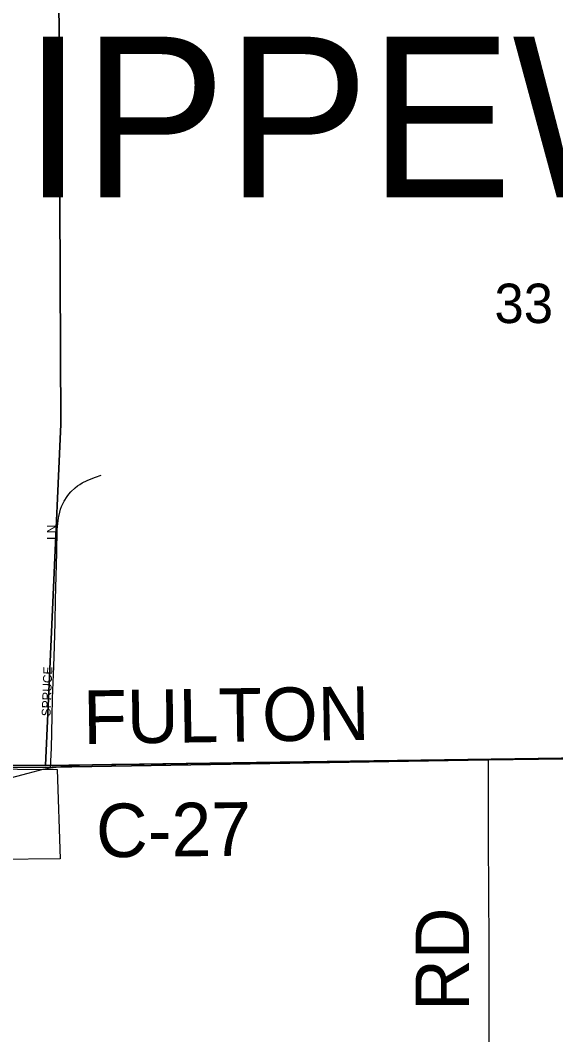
# Model space of a CAD drawing. Extents: x 1985906 to 2360102, y 891258 to 1222054.
# Drawn here: x 2182785 to 2185787, y 1056639 to 1062324 of the extents above; entities that cross this region are included whole.
import ezdxf

# ---------------------------------------------------------------- set-up
doc = ezdxf.new("R2010")
doc.units = 0
for name, color, linetype in [('GM_X_City_Street', 7, 'Continuous'), ('GM_X_Corporation', 7, 'Continuous'), ('GM_X_County_Road', 7, 'Continuous'), ('GM_X_County_Road_Text', 7, 'Continuous'), ('GM_X_Section', 7, 'Continuous'), ('GM_X_Section_Text', 7, 'Continuous'), ('GM_X_Township', 7, 'Continuous'), ('GM_X_Township_Road', 7, 'Continuous'), ('GM_X_Township_Road_Text', 7, 'Continuous'), ('GM_X_Township_Subdivision', 7, 'Continuous'), ('GM_X_Township_Subdivision_Text', 7, 'Continuous'), ('GM_X_Township_Text', 7, 'Continuous')]:
    doc.layers.add(name, color=color, linetype=linetype)

msp = doc.modelspace()

# ---------------------------------------------------------------- linework, layer by layer
at = {"layer": 'GM_X_City_Street'}
msp.add_lwpolyline([(2181928.4, 1057886.2), (2182081.6, 1057916.9), (2182148.2, 1057931.4), (2182240.9, 1057952.3), (2182402.6, 1057994.7), (2182574.2, 1058036.7), (2182701.1, 1058071.1), (2182828.7, 1058105.3), (2182912.3, 1058126.9), (2182954.1, 1058134.1)], dxfattribs=at)
at = {"layer": 'GM_X_Corporation'}
msp.add_lwpolyline([(2178586.6, 1056500.9), (2178567.1, 1056851.6), (2178452, 1056845.2), (2178418.5, 1057446.4), (2178545.6, 1057453.4), (2178526.7, 1058080.3), (2178967.2, 1058087.3), (2178942.9, 1059422.2), (2181878.8, 1059452.6), (2181885.5, 1058802.6), (2181946.7, 1058803.2), (2181947.7, 1058705.1), (2182094.1, 1058706.6), (2182100, 1058133.3), (2182992.3, 1058126), (2183007.5, 1057624.9), (2182650, 1057621.2), (2182668.9, 1055801.8)], dxfattribs=at)
at = {"layer": 'GM_X_County_Road'}
for points in [[(2183055, 1058146.2), (2183146.5, 1058150.9), (2183298.5, 1058154.4), (2183478.8, 1058155.6), (2183724.4, 1058158.1), (2183970.3, 1058163.2), (2184265.6, 1058167.7), (2184692.1, 1058173.2), (2184888.9, 1058175.2), (2185069.3, 1058177.9), (2185408.9, 1058182.8)], [(2185408.9, 1058182.8), (2185463, 1058183.5), (2185741.7, 1058186.4), (2185971.3, 1058190.3), (2186151.8, 1058191.9), (2186446.9, 1058194.7), (2186742, 1058198.6), (2186889.6, 1058200.9), (2187250.5, 1058204.1), (2187463.7, 1058206.5), (2187663, 1058210.4), (2187910.6, 1058213), (2188101.6, 1058214.9)], [(2182954.1, 1058134.1), (2182985.3, 1058138.6), (2182992.3, 1058139.6), (2183055, 1058146.2)]]:
    msp.add_lwpolyline(points, dxfattribs=at)
at = {"layer": 'GM_X_Section'}
for points in [[(2182997.3, 1063374.7), (2188194.1, 1063477.6), (2188257.5, 1058222.5), (2188055.3, 1058220.7), (2182926.4, 1058148.4), (2183011.8, 1060061.4)], [(2177641.3, 1063392.3), (2182997.3, 1063374.7), (2183011.8, 1060061.4), (2182926.4, 1058148.4), (2182670.1, 1058150.1), (2177585.2, 1058082.2)], [(2182926.4, 1058148.4), (2188055.3, 1058220.7), (2188092.8, 1053175.6), (2182703.6, 1053108.9), (2182670.1, 1058150.1)]]:
    msp.add_lwpolyline(points, close=True, dxfattribs=at)
at = {"layer": 'GM_X_Township'}
for points in [[(2203986, 1071081.2), (2204017.8, 1068050.4), (2204018.7, 1067962.2), (2204061.3, 1063896.1), (2204074.2, 1062670.6), (2204085.1, 1062072.7), (2204096.6, 1059891.5), (2204102.2, 1059210.8), (2204108.5, 1058407.4), (2204109.2, 1058317), (2198861.5, 1058279.7), (2193523.7, 1058241.6), (2188556.5, 1058206.2), (2188290.5, 1058216), (2188096.9, 1058214.6), (2185406.6, 1058180.4), (2182963.4, 1058138.2), (2182100, 1058133.3), (2181857.1, 1058132.3), (2180317.6, 1058116.4), (2179219.1, 1058100.7), (2174973.2, 1058037)], [(2174973.2, 1058037), (2179219.1, 1058100.7), (2180317.6, 1058116.4), (2181857.1, 1058132.3), (2182100, 1058133.3), (2182963.4, 1058138.2), (2185406.6, 1058180.4), (2188096.9, 1058214.6), (2188290.5, 1058216), (2188556.5, 1058206.2), (2193523.7, 1058241.6), (2198861.5, 1058279.7), (2204109.2, 1058317), (2204131, 1055649.7), (2204184.4, 1049044.2)]]:
    msp.add_lwpolyline(points, dxfattribs=at)
at = {"layer": 'GM_X_Township_Road'}
msp.add_lwpolyline([(2185413.6, 1056549), (2185413.1, 1056762.5), (2185413.5, 1057041.5), (2185412.8, 1057224.7), (2185412.2, 1057362.8), (2185412, 1057435.6), (2185410.5, 1057731.1), (2185409.2, 1057993.8), (2185409, 1058125.5), (2185408.9, 1058170.9), (2185408.9, 1058182.8)], dxfattribs=at)
at = {"layer": 'GM_X_Township_Subdivision'}
msp.add_lwpolyline([(2182954.1, 1058134.1), (2182960, 1058245.1), (2182963.4, 1058422.8), (2182966, 1058523.6), (2182972.2, 1058702.7), (2182975.8, 1058817.1), (2182979.6, 1058947.8), (2182982.8, 1059078.6), (2182989.4, 1059340.2), (2182992.5, 1059471), (2182994.7, 1059503.6), (2182999, 1059536), (2183006, 1059567.9), (2183010.7, 1059583.6), (2183016.3, 1059598.9), (2183030.4, 1059628.4), (2183047.7, 1059656.1), (2183057.6, 1059669.1), (2183068.3, 1059681.4), (2183092, 1059704), (2183104.8, 1059714.2), (2183118.2, 1059723.4), (2183132.5, 1059731.3), (2183159.2, 1059745.3), (2183181.5, 1059754), (2183207.3, 1059764.2), (2183238, 1059775.5)], dxfattribs=at)

# ---------------------------------------------------------------- texts
at = {"layer": 'GM_X_County_Road_Text'}
for s, rotation, p in [('FULTON', 0.8712, (2183139.6, 1058267.7)), ('C-27', 0.6749, (2183210.9, 1057632.8))]:
    msp.add_text(s, height=300, rotation=rotation, dxfattribs=at).set_placement(p)
at = {"layer": 'GM_X_Section_Text'}
msp.add_text('33', height=221, rotation=0, dxfattribs=at).set_placement((2185443, 1060627.1))
at = {"layer": 'GM_X_Township_Road_Text'}
msp.add_text('RD', height=300, rotation=90, dxfattribs=at).set_placement((2185300.7, 1056772.4))
at = {"layer": 'GM_X_Township_Subdivision_Text'}
for s, rotation, p in [('LN', 90, (2182985, 1059412.4)), ('SPRUCE', 87.84, (2182954.2, 1058422.8))]:
    msp.add_text(s, height=50, rotation=rotation, dxfattribs=at).set_placement(p)
at = {"layer": 'GM_X_Township_Text'}
msp.add_text('CHIPPEWA', height=900, rotation=0, dxfattribs=at).set_placement((2181062.6, 1061332.1))

doc.saveas('drawing.dxf')
